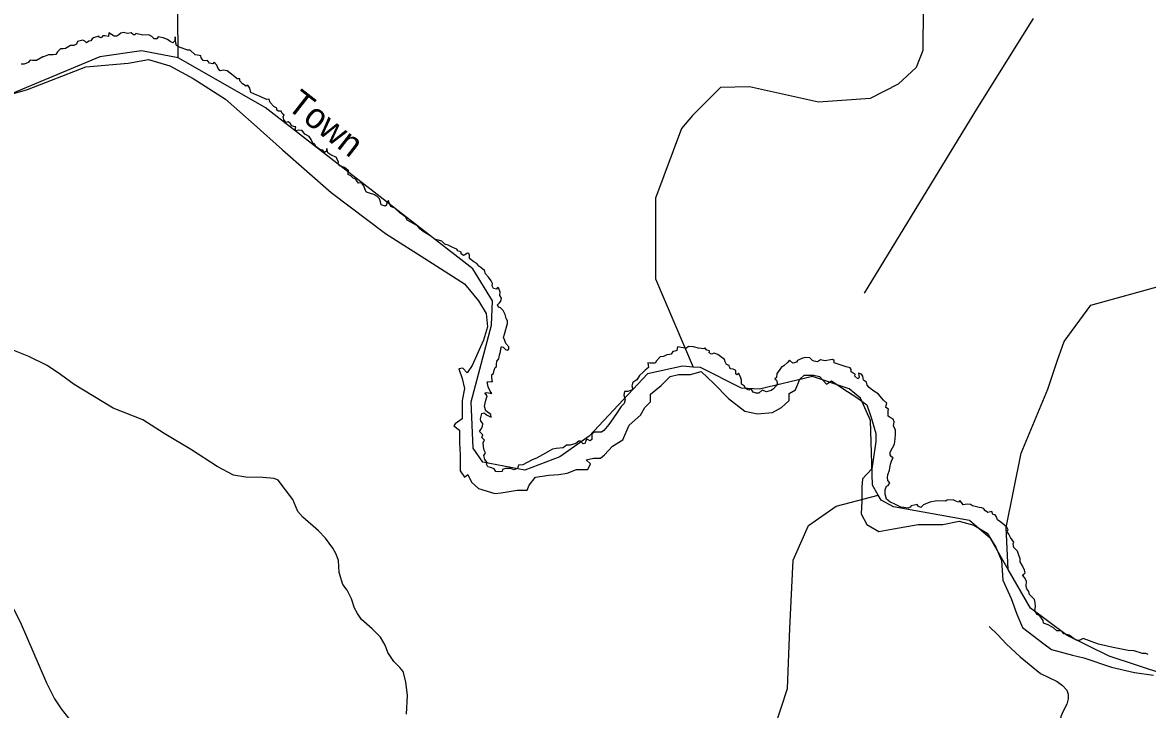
# Model space of a CAD drawing. Extents: x 2104537 to 2336408, y 34176 to 229611.
# Drawn here: x 2284537 to 2291229, y 147190 to 151278 of the extents above; entities that cross this region are included whole.
import ezdxf

# ---------------------------------------------------------------- set-up
doc = ezdxf.new("R2010")
doc.units = 0
for name, color, linetype in [('Exist Hydrographic Creek Double Shore', 7, 'Continuous'), ('Exist Hydrographic Creek Single Shore', 7, 'Continuous'), ('Exist Hydrographic Misc Water Feature', 7, 'Continuous'), ('Exist Road Non-System Type 51', 7, 'Continuous'), ('Old_Level_32', 7, 'Continuous')]:
    doc.layers.add(name, color=color, linetype=linetype)

msp = doc.modelspace()

# ---------------------------------------------------------------- linework, layer by layer
at = {"layer": 'Exist Hydrographic Creek Double Shore'}
for points in [[(2285416.4, 151164.5), (2285399.6, 151178.2), (2285374.4, 151187.6), (2285344, 151192.8), (2285335.6, 151181.3), (2285319.9, 151180.3), (2285307.3, 151194.9), (2285288.5, 151205.4), (2285252.8, 151203.3), (2285210.9, 151212.8), (2285207.8, 151204.4), (2285198.3, 151204.4), (2285183.7, 151217), (2285161.7, 151212.8), (2285138.6, 151218), (2285122.9, 151215.9), (2285111.3, 151204.4), (2285097.7, 151198.1), (2285082, 151198.1), (2285050.5, 151216.4), (2285048.5, 151194.4), (2285026.4, 151199.7), (2285014.9, 151199.7), (2285005.5, 151187.1), (2284992.9, 151191.3), (2284990.8, 151197.6), (2284960.4, 151187.1), (2284952, 151180.8), (2284944.7, 151169.2), (2284932.1, 151168.2), (2284917.4, 151157.7), (2284909, 151168.2), (2284896.5, 151173.4), (2284865, 151166.1), (2284858.7, 151149.3), (2284842, 151142), (2284822.1, 151142), (2284793.8, 151124.1), (2284780.1, 151122), (2284763.4, 151122), (2284744.5, 151103.2), (2284736.1, 151088.5), (2284719.3, 151086.4), (2284692.1, 151086.4), (2284661.7, 151074.8), (2284658.5, 151073.8), (2284619.8, 151052.8), (2284597.7, 151053.3), (2284583.1, 151054.4), (2284570.5, 151040.7), (2284547.4, 151031.3), (2284529.6, 151030.3)], [(2286727.6, 150183.8), (2286720.3, 150199.5), (2286714, 150219.4), (2286704.5, 150208.9), (2286702.4, 150191.1), (2286694.1, 150185.9), (2286671, 150194.3), (2286667.8, 150212.1), (2286660.5, 150229.9), (2286645.8, 150245.7), (2286628, 150255.1), (2286607.1, 150260.3), (2286584, 150268.7), (2286575.6, 150283.4), (2286568.3, 150306.5), (2286554.6, 150324.3), (2286535.8, 150322.2), (2286525.3, 150335.9), (2286520.1, 150345.3), (2286504.3, 150352.6), (2286490.7, 150366.3), (2286473.9, 150373.6), (2286477.1, 150399.8), (2286463.5, 150407.7), (2286453, 150416.1), (2286424.7, 150425.5), (2286414.2, 150440.2), (2286416.3, 150449.7), (2286409, 150463.3), (2286404.8, 150474.8), (2286371.2, 150490.6), (2286354.5, 150503.2), (2286347.1, 150528.3), (2286342.9, 150511.6), (2286333.5, 150505.3), (2286324.1, 150518.9), (2286306.2, 150523.1), (2286283.2, 150538.8), (2286275.8, 150554.6), (2286264.3, 150560.9), (2286254.9, 150581.8), (2286242.3, 150599.7), (2286216.1, 150613.3), (2286200.4, 150636.4), (2286181.5, 150637.4), (2286163.7, 150634.3), (2286159.5, 150645.8), (2286162.6, 150657.4), (2286151.1, 150659.5), (2286139.6, 150663.7), (2286130.1, 150678.9), (2286117.6, 150688.3), (2286106, 150684.1), (2286092.4, 150698.8), (2286088.2, 150719.8), (2286093.5, 150726.1), (2286081.9, 150737.6), (2286076.7, 150750.2), (2286059.9, 150751.2), (2286050.5, 150757.5), (2286049.4, 150769.1), (2286031.6, 150779.6), (2286009.6, 150801.6), (2286007.5, 150812.1), (2286004.4, 150822.6), (2285989.7, 150820.5), (2285950.9, 150838.3), (2285931, 150845.6), (2285896.4, 150861.4), (2285890.1, 150888.1), (2285878.6, 150906), (2285867.1, 150899.7), (2285845, 150914.3), (2285830.4, 150931.1), (2285829.3, 150943.7), (2285813.6, 150942.7), (2285789.5, 150962.6), (2285753.9, 150990.9), (2285732.9, 150995.1), (2285713, 150990.9), (2285700.4, 151005.6), (2285693.1, 151024.5), (2285678.4, 151042.3), (2285669, 151032.9), (2285649, 151036), (2285638.6, 151052.8), (2285623.9, 151050.7), (2285612.4, 151052.8), (2285600.8, 151068.5), (2285598.7, 151080.1), (2285577.8, 151084.3), (2285564.1, 151085.3), (2285533.7, 151114.2), (2285520.1, 151113.1), (2285475.1, 151128.9), (2285453, 151142.5), (2285449.9, 151155.1), (2285444.7, 151192.8), (2285443.6, 151168.7), (2285432.1, 151158.2), (2285416.4, 151164.5)], [(2284205.7, 150776.9), (2284566.3, 150879.7), (2284914.3, 151014), (2285165.8, 151037.1), (2285287.4, 151058), (2285413.2, 151020.3)], [(2285413.2, 151020.3), (2285551.6, 150944.8), (2285744.4, 150823.1), (2285916.3, 150672), (2286084, 150521), (2286373.3, 150267.2), (2286696.1, 150023.8), (2286951.9, 149860.2), (2287165.7, 149723.8), (2287249.6, 149623.1), (2287295.7, 149547.6), (2287304.1, 149467.9), (2287278.9, 149388.1), (2287211.8, 149237.1), (2287182.5, 149193), (2287157.3, 149222.4), (2287132.2, 149218.2), (2287153.1, 149159.5), (2287165.7, 149100.7), (2287153.1, 149029.4), (2287153.1, 148953.9), (2287153.1, 148920.3), (2287111.2, 148890.9), (2287102.8, 148878.4), (2287136.4, 148853.2), (2287136.4, 148777.7), (2287140.6, 148706.3), (2287140.6, 148656), (2287140.6, 148609.8), (2287165.7, 148572.1), (2287186.7, 148588.9), (2287207.6, 148542.7), (2287249.6, 148504.9), (2287346, 148475.6), (2287383.7, 148479.8), (2287480.2, 148496.5), (2287538.9, 148496.5), (2287551.4, 148525.9), (2287589.2, 148572.1), (2287668.8, 148584.7), (2287727.5, 148588.9), (2287777.8, 148597.2), (2287832.3, 148618.2), (2287899.4, 148618.2), (2287916.2, 148651.8), (2287891, 148677), (2287933, 148685.4), (2287974.9, 148685.4), (2288000, 148706.3), (2288046.2, 148756.7), (2288109.1, 148794.4), (2288146.8, 148882.6), (2288213.9, 148941.3), (2288239, 148987.4), (2288272.6, 149021), (2288272.6, 149067.2), (2288335.5, 149117.5), (2288390, 149172.1), (2288440.3, 149184.6), (2288511.5, 149184.6), (2288574.4, 149201.4), (2288649.9, 149130.1), (2288737.9, 149042), (2288834.4, 148966.5), (2288909.8, 148949.7), (2288997.9, 148958.1), (2289052.4, 148987.4), (2289098.5, 149029.4), (2289098.5, 149071.4), (2289136.2, 149092.3), (2289161.4, 149155.3), (2289186.6, 149180.5), (2289245.3, 149180.5), (2289278.8, 149172.1), (2289320.7, 149125.9), (2289350.1, 149146.9), (2289417.1, 149100.7), (2289501, 149046.2), (2289559.7, 149004.2), (2289584.9, 148928.7), (2289614.2, 148832.2), (2289614.2, 148786.1), (2289597.4, 148677), (2289589, 148622.4), (2289534.5, 148563.7), (2289530.3, 148513.3), (2289530.3, 148429.4), (2289526.2, 148353.9), (2289559.7, 148291), (2289631, 148249), (2289719, 148265.8), (2289865.8, 148291), (2290012.5, 148291), (2290108.9, 148311.9), (2290197, 148286.8), (2290276.6, 148240.6), (2290326.9, 148156.7), (2290360.5, 148077), (2290368.9, 147959.5), (2290419.2, 147850.4), (2290452.7, 147758.1)], [(2287274.7, 148825.4), (2287264.2, 148835.9), (2287254.8, 148845.3), (2287264.2, 148856.9), (2287273.7, 148873.6), (2287274.7, 148891.5), (2287263.2, 148906.2), (2287261.1, 148920.8), (2287269.5, 148952.8), (2287283.1, 148954.9), (2287297.8, 148944.4), (2287313.5, 148936.1), (2287326.1, 148930.8), (2287322.9, 148946.5), (2287292.5, 148968.6), (2287286.3, 148992.7), (2287291.5, 149024.2), (2287300.9, 149057.7), (2287287.3, 149074.5), (2287298.8, 149077.7), (2287329.2, 149071.4), (2287319.8, 149085), (2287307.2, 149110.2), (2287300.9, 149140.6), (2287325, 149141.6), (2287333.4, 149141.6), (2287328.2, 149163.1), (2287328.2, 149184.1), (2287339.7, 149189.4), (2287343.9, 149210.4), (2287349.1, 149226.1), (2287356.5, 149232.4), (2287357.5, 149243.9), (2287358.6, 149263.8), (2287371.2, 149276.4), (2287374.3, 149300.6), (2287380.6, 149318.4), (2287382.7, 149337.3), (2287386.9, 149349.9), (2287397.4, 149346.7), (2287411, 149332), (2287420.4, 149327.8), (2287430.9, 149335.2), (2287430.9, 149347.8), (2287412, 149367.7), (2287405.7, 149385.5), (2287399.5, 149403.4), (2287403.7, 149424.3), (2287422.5, 149486.7), (2287421.5, 149503.5), (2287414.1, 149517.2), (2287408.9, 149541.3), (2287397.4, 149565.4), (2287380.6, 149581.1), (2287368, 149584.3), (2287363.8, 149599), (2287374.3, 149609.5), (2287382.7, 149621), (2287386.9, 149638.8), (2287377.4, 149653.5), (2287379.5, 149674.5), (2287371.2, 149696), (2287362.8, 149701.3), (2287356.5, 149691.8), (2287338.7, 149695), (2287330.3, 149711.7), (2287332.4, 149725.4), (2287326.1, 149742.2), (2287309.3, 149762.1), (2287291.5, 149782), (2287285.2, 149802), (2287263.2, 149819.8), (2287251.7, 149829.2), (2287239.1, 149843.9), (2287222.3, 149854.4), (2287196.1, 149873.3), (2287196.1, 149893.2), (2287193, 149903.7), (2287184.6, 149905.8), (2287167.8, 149896.4), (2287160.5, 149892.2), (2287145.8, 149901.6), (2287145.8, 149911), (2287126.9, 149919.4), (2287120.7, 149928.9), (2287100.7, 149937.3), (2287069.3, 149953.5), (2287049.4, 149958.8), (2287032.6, 149977.6), (2287012.7, 149982.9), (2286991.7, 149988.1), (2286961.3, 150010.2), (2286920.5, 150034.3), (2286900.5, 150050), (2286889, 150066.8), (2286851.3, 150087.8), (2286826.1, 150101.4), (2286816.7, 150119.3), (2286782.1, 150146.5), (2286751.7, 150172.7), (2286727.6, 150183.8)], [(2288787.2, 149181), (2288780.9, 149190.4), (2288780.9, 149208.3), (2288765.2, 149215.6), (2288746.3, 149217.7), (2288743.2, 149229.2), (2288741.1, 149237.6), (2288724.3, 149243.9), (2288718, 149258.6), (2288713.8, 149272.2), (2288689.7, 149290.1), (2288674, 149302.7), (2288651, 149311.6), (2288635.2, 149304.2), (2288622.7, 149312.6), (2288623.7, 149324.2), (2288608, 149328.4), (2288595.4, 149342), (2288590.2, 149336.7), (2288557.7, 149339.9), (2288528.3, 149348.3), (2288500, 149351.4), (2288486.4, 149339.9), (2288467.5, 149342), (2288434, 149348.3), (2288428.7, 149326.3), (2288417.2, 149323.1), (2288406.7, 149321), (2288396.3, 149304.2), (2288386.8, 149302.1), (2288371.1, 149301.1), (2288351.2, 149290.6), (2288331.3, 149289.5), (2288309.3, 149265.4), (2288299.8, 149250.7), (2288268.4, 149251.8), (2288257.9, 149252.8), (2288261, 149225.6), (2288241.1, 149208.8), (2288228.5, 149198.3), (2288207.6, 149177.3), (2288190.8, 149152.7), (2288168.8, 149136.9), (2288162.5, 149117), (2288167.8, 149093.9), (2288137.4, 149082.4), (2288117.4, 149082.4), (2288115.3, 149060.4), (2288122.7, 149033.1), (2288116.4, 149012.1), (2288098.6, 148993.2), (2288075.5, 148957.6), (2288049.3, 148919.8), (2288024.2, 148887.3), (2287994.8, 148850), (2287981.2, 148840.6), (2287940.3, 148841.6), (2287924.6, 148831.2), (2287923.5, 148810.2), (2287923.5, 148796.5), (2287913.1, 148789.2), (2287895.2, 148798.6), (2287887.9, 148790.3), (2287884.8, 148774.5), (2287872.2, 148771.4), (2287857.5, 148787.1), (2287846, 148788.2), (2287828.2, 148772.4), (2287795.7, 148764), (2287772.6, 148763), (2287752.7, 148747.2), (2287711.8, 148743), (2287689.8, 148738.9), (2287662.5, 148724.2), (2287630.1, 148705.3), (2287595.5, 148686.4), (2287569.3, 148675.9), (2287513.7, 148647.1), (2287488.6, 148643.9), (2287482.3, 148625), (2287459.2, 148616.7), (2287442.4, 148624), (2287409.9, 148624), (2287392.1, 148617.7), (2287391.1, 148606.2), (2287371.2, 148604.1), (2287353.3, 148607.2), (2287343.9, 148621.9), (2287321.9, 148630.3), (2287306.2, 148634.5), (2287296.7, 148650.2), (2287300.9, 148660.7), (2287287.3, 148677.5), (2287282.1, 148702.7), (2287290.5, 148717.4), (2287283.1, 148733.1), (2287278.9, 148753), (2287277.9, 148779.2), (2287286.3, 148792.9), (2287270.5, 148809.7), (2287274.7, 148825.4)], [(2289805, 148389), (2289780.9, 148392.2), (2289762, 148394.3), (2289729.5, 148410), (2289696, 148425.7), (2289677.1, 148442.5), (2289668.7, 148471.9), (2289668.7, 148497.1), (2289676, 148519.1), (2289687.6, 148524.3), (2289696, 148539), (2289684.4, 148553.7), (2289683.4, 148570.5), (2289685.5, 148586.2), (2289694.9, 148614.6), (2289701.2, 148651.3), (2289706.4, 148668.1), (2289711.7, 148681.7), (2289716.9, 148689), (2289706.4, 148693.2), (2289698.1, 148705.8), (2289699.1, 148721.5), (2289712.7, 148747.8), (2289725.3, 148768.7), (2289728.5, 148801.3), (2289730.6, 148829.6), (2289730.6, 148853.7), (2289719, 148876.8), (2289722.2, 148902), (2289715.9, 148917.7), (2289699.1, 148927.1), (2289686.5, 148936.6), (2289687.6, 148948.1), (2289687.6, 148967), (2289688.6, 148978.5), (2289671.9, 148986.9), (2289674, 148998.5), (2289679.2, 149013.2), (2289658.2, 149032), (2289627.8, 149069.8), (2289596.4, 149089.2), (2289573.3, 149106), (2289561.8, 149120.7), (2289558.7, 149137.4), (2289540.8, 149151.1), (2289535.6, 149174.2), (2289528.3, 149186.7), (2289509.4, 149192), (2289513.6, 149165.8), (2289506.2, 149158.4), (2289488.4, 149174.2), (2289489.5, 149186.7), (2289477.9, 149190.9), (2289467.5, 149200.4), (2289467.5, 149213), (2289461.2, 149223.5), (2289437.1, 149229.8), (2289400.4, 149241.3), (2289372.1, 149250.7), (2289365.8, 149253.9), (2289365.8, 149267.5), (2289355.3, 149272.8), (2289310.2, 149265.4), (2289284, 149270.7), (2289267.3, 149259.1), (2289246.3, 149263.3), (2289235.8, 149267.5), (2289220.1, 149282.2), (2289193.9, 149284.3), (2289174, 149280.1), (2289146.7, 149267.5), (2289141.5, 149258.1), (2289120.5, 149251.3), (2289099.6, 149270.1), (2289088, 149254.4), (2289066, 149234.5), (2289050.3, 149225), (2289037.7, 149207.2), (2289025.1, 149189.4), (2289023, 149166.3), (2289012.6, 149157.9), (2289022, 149149.5), (2289028.3, 149127.5), (2289019.9, 149117), (2289004.2, 149099.2), (2288990.6, 149088.7), (2288963.3, 149081.3), (2288938.1, 149089.7), (2288918.2, 149072.9), (2288902.5, 149071.9), (2288883.6, 149078.2), (2288871.1, 149098.1), (2288858.5, 149090.8), (2288838.6, 149101.3), (2288832.3, 149114.9), (2288814.5, 149126.4), (2288814.5, 149150.6), (2288810.3, 149163.1), (2288802.9, 149181), (2288796.6, 149191.5), (2288787.2, 149181)], [(2291232.6, 147516.8), (2291218.9, 147523.1), (2291200.1, 147524.2), (2291149.8, 147539.4), (2291114.1, 147542.5), (2291026.1, 147560.4), (2290938, 147579.3), (2290846.8, 147612.3), (2290826.9, 147603.9), (2290812.2, 147601.8), (2290789.2, 147612.3), (2290776.6, 147622.8), (2290763, 147632.2), (2290732.6, 147641.7), (2290720, 147656.4), (2290710.6, 147658.4), (2290690.7, 147658.4), (2290670.7, 147676.3), (2290639.3, 147695.2), (2290611, 147703.6), (2290608.9, 147720.3), (2290589, 147748.7), (2290572.2, 147755), (2290559.6, 147780.1), (2290562.8, 147802.2), (2290560.7, 147825.2), (2290556.5, 147844.1), (2290527.1, 147874), (2290524, 147891.8), (2290512.5, 147908.6), (2290508.3, 147923.3), (2290509.3, 147954.8), (2290497.8, 147976.8), (2290485.2, 147990.4), (2290493.6, 147995.7), (2290500.9, 148003), (2290497.8, 148019.8), (2290485.2, 148045), (2290472.6, 148069.1), (2290471.6, 148088), (2290463.2, 148109), (2290456.9, 148132), (2290433.9, 148154.6), (2290430.7, 148176.6), (2290433.9, 148187.1), (2290415, 148214.4), (2290404.5, 148233.3), (2290393, 148251.1), (2290401.4, 148259.5), (2290391.9, 148276.3), (2290379.4, 148287.8), (2290357.3, 148304.6), (2290336.4, 148319.3), (2290331.1, 148336.1), (2290323.8, 148348.6), (2290310.2, 148351.8), (2290303.9, 148369.6), (2290279.8, 148363.3), (2290265.1, 148371.7), (2290253.6, 148386.4), (2290243.1, 148390.6), (2290228.4, 148391.7), (2290187.5, 148403.2), (2290176, 148410.5), (2290156.1, 148412.6), (2290132, 148407.9), (2290124.7, 148420.5), (2290112.1, 148434.1), (2290104.7, 148424.7), (2290085.9, 148433.1), (2290073.3, 148438.3), (2290038.7, 148436.2), (2290027.2, 148429.9), (2289976.9, 148432), (2289934.9, 148423.6), (2289896.2, 148407.9), (2289880.4, 148392.2), (2289865.8, 148399.5), (2289858.4, 148410), (2289822.8, 148402.7), (2289818.6, 148395.3), (2289805, 148389)], [(2290452.7, 147758.1), (2290486.3, 147678.4), (2290612, 147581.9), (2290658.2, 147548.3), (2290783.9, 147514.7), (2290851, 147498), (2291014.5, 147443.4), (2291152.9, 147409.9), (2291266.1, 147395.2)]]:
    msp.add_lwpolyline(points, dxfattribs=at)
at = {"layer": 'Exist Hydrographic Creek Single Shore'}
msp.add_line((2285462.3, 151069.1), (2285460.3, 151339), dxfattribs=at)
for points in [[(2285462.3, 151069.1), (2285245.4, 151109.3), (2284996.5, 151074.8), (2283975.3, 150648.5)], [(2288526.8, 149228.1), (2288462.5, 149233.2), (2288254.3, 149188.1), (2287907.4, 148817.5), (2287734.5, 148693), (2287526.4, 148615), (2287276.4, 148662.5), (2287217.4, 148745.7), (2287206.5, 149021.4), (2287326.5, 149478.2), (2287333.4, 149622.4), (2287215.3, 149811.7), (2285981.3, 150773.6), (2285462.3, 151069.1)], [(2289627.8, 148465.8), (2289593.5, 148525.8), (2289581.4, 148909.8), (2289521.3, 149042.2), (2289454.5, 149099.3), (2289237.3, 149172.3), (2288921.4, 149096.4), (2288813.5, 149101.8), (2288570.5, 149224.6), (2288526.8, 149228.1)], [(2290400.4, 148024.1), (2290295.4, 148207.2), (2290170.5, 148314.6), (2289719.4, 148395.5), (2289644.4, 148436.3), (2289627.8, 148465.8)], [(2292631.6, 146541.4), (2292542.6, 146704.2), (2292307.6, 146944.9), (2292080.4, 147110), (2291837.4, 147232.7), (2291002.4, 147508), (2290751.4, 147630.9), (2290533.5, 147792.6), (2290400.4, 148024.1)]]:
    msp.add_lwpolyline(points, dxfattribs=at)
at = {"layer": 'Exist Hydrographic Misc Water Feature'}
for points in [[(2290606.5, 153258.9), (2290590.5, 153216.6), (2290713.5, 152518.8), (2290715.4, 152285.9), (2290675.4, 152178.5), (2290526.5, 152033.7), (2290053.4, 151829.7), (2289946.4, 151730.1), (2289897.4, 151619.5), (2289893.5, 151111.2), (2289853.5, 151010.3), (2289745.5, 150910.7), (2289579.4, 150825.3), (2289272.4, 150805.1), (2288862.5, 150895), (2288688.4, 150891.8), (2288523.4, 150724.5), (2288457.3, 150647), (2288301.9, 150233.6), (2288301.9, 149753), (2288526.8, 149228.1)], [(2290400.4, 148024.1), (2290388.7, 148273.3), (2290477.3, 148716), (2290637.4, 149096), (2290694.4, 149268.8), (2290734.4, 149379.5), (2290891.5, 149596.2), (2291323.5, 149715.8), (2291630.5, 149745.9), (2292045.5, 149898.6), (2292553.4, 149911.7), (2292653.5, 149972.1), (2292693.5, 150089.4), (2292723.4, 150505.4), (2292819.4, 150880.7)], [(2288047.4, 144564), (2288311.5, 144840.9), (2288672.4, 145417.8), (2288738.5, 145587.1), (2288723.5, 146226.9), (2288944.5, 146655.6), (2288974.5, 146970), (2289088.5, 147315.5), (2289101.4, 147672.7), (2289122.5, 148079), (2289212.5, 148286), (2289377, 148399.8), (2289627.8, 148465.8)]]:
    msp.add_lwpolyline(points, dxfattribs=at)
at = {"layer": 'Exist Road Non-System Type 51'}
for points in [[(2290549.2, 151303.2), (2290218.2, 150773), (2289543.4, 149667.9)], [(2283767.9, 149407.4), (2283799, 149323.8), (2283858.9, 149198.6), (2283920.9, 149059.3), (2283980.9, 148907.9), (2284032.9, 148764.9), (2284079, 148605.6), (2284176.3, 148222.9), (2284194.9, 148187.1), (2284215.3, 148155.2), (2284237.7, 148127.6), (2284275.9, 148098.3), (2284318.6, 148052.9), (2284375.6, 147981.6), (2284445.1, 147862.5), (2284523.2, 147711.4), (2284680.2, 147349.9), (2284727.6, 147254.1), (2284766.5, 147195), (2284811.3, 147139.4)], [(2286821.4, 147162.5), (2286827.8, 147274.5), (2286816.9, 147354.4), (2286801.7, 147416.4), (2286781.8, 147440.1), (2286745.2, 147476.9), (2286710.1, 147529.7), (2286695.5, 147572.9), (2286665.9, 147620.4), (2286616.4, 147669.9), (2286553.9, 147726.9), (2286529.3, 147760.8), (2286512.5, 147794.3), (2286493.9, 147848.1), (2286469.3, 147899.7), (2286442.8, 147935.3), (2286421.8, 148005), (2286416.6, 148076.9), (2286403.6, 148115.5), (2286384.3, 148149.7), (2286338.8, 148209.9), (2286298.4, 148253.3), (2286205.1, 148334.2), (2286175, 148367.9), (2286145.9, 148440.3), (2286058.5, 148554.5), (2286034.1, 148565.8), (2285966, 148571.1), (2285866, 148573.6), (2285791.8, 148584.6), (2285695.1, 148637.3), (2285543.4, 148735.4), (2285380.4, 148833), (2285253, 148915.1), (2285075.9, 148982.9), (2284844.1, 149123.8), (2284763.3, 149184.7), (2284684.3, 149237.8), (2284575.8, 149290.4), (2284475.2, 149330.7)], [(2290287, 147685.2), (2290339.8, 147634), (2290388.6, 147580.5), (2290471.4, 147503.5), (2290593.2, 147405.4), (2290691.6, 147356.6), (2290724, 147333.3), (2290750.3, 147305.6), (2290756.7, 147281.5), (2290757.8, 147253.9), (2290749.7, 147221.6), (2290727.9, 147181), (2290716.5, 147153), (2290706.9, 147114.9), (2290707.4, 147072.9), (2290697.5, 146930.7), (2290677, 146836.6), (2290625.5, 146650)]]:
    msp.add_lwpolyline(points, dxfattribs=at)

# ---------------------------------------------------------------- texts
at = {"layer": 'Old_Level_32'}
msp.add_text('Town', height=150, rotation=322.06228, dxfattribs=at).set_placement((2286102.3, 150770.8))

doc.saveas('drawing.dxf')
